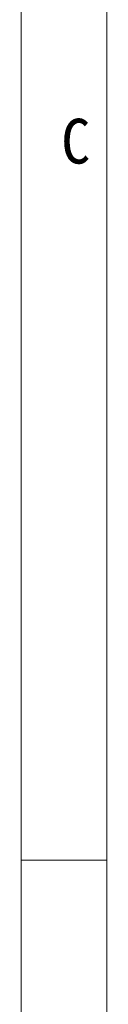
# Model space of a CAD drawing. Header units: millimetres. Extents: x -24622 to 2009, y -1603 to 2074.
# Tile 258 of 259: x 1973 to 2009, y 922 to 1332. Entities that reach past the tile are written whole.
import ezdxf
from ezdxf.enums import TextEntityAlignment as Align

# ---------------------------------------------------------------- set-up
doc = ezdxf.new("R2010")
doc.units = ezdxf.units.MM
doc.layers.add('用户自定义1', color=4, linetype='Continuous', lineweight=13)
doc.styles.add('样式 2', font='simkai.ttf', dxfattribs={"width": 0.95})

msp = doc.modelspace()

# ---------------------------------------------------------------- linework, layer by layer
at = {"layer": '用户自定义1', "color": 0, "lineweight": 15, "ltscale": 0.3}
for p, q in [((2009.102, 2073.719), (2009.102, 606.414)), ((1973.314, 2037.931), (1973.314, 642.202))]:
    msp.add_line(p, q, dxfattribs=at)
at = {"layer": '用户自定义1', "lineweight": 15, "ltscale": 0.3}
for p, q in [((1973.314, 982.187), (2009.102, 982.187)), ((1973.314, 928.505), (1973.314, 642.202))]:
    msp.add_line(p, q, dxfattribs=at)
at = {"layer": '用户自定义1'}
msp.add_line((1973.314, 935.688), (1973.314, 642.202), dxfattribs=at)

# ---------------------------------------------------------------- texts
at = {"layer": '用户自定义1', "color": 0, "lineweight": 15, "ltscale": 0.3, "style": '样式 2', "width": 0.95}
msp.add_text('C', height=18.672, dxfattribs=at).set_placement((1996.094, 1272.381), align=Align.CENTER)

doc.saveas('drawing.dxf')
